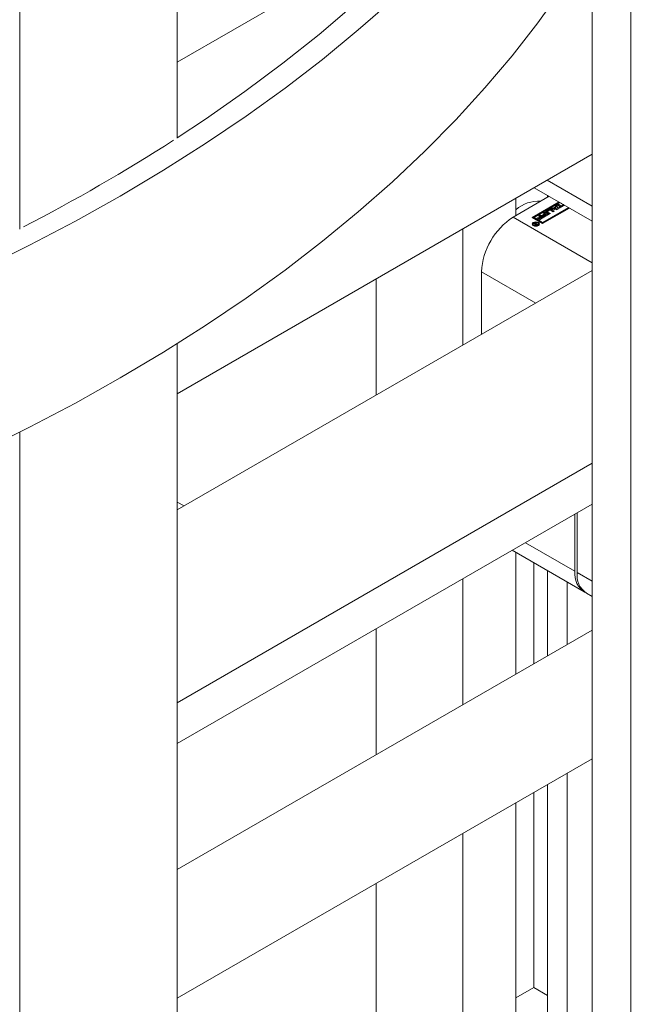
# Model space of a CAD drawing. Header units: millimetres. Extents: x 450 to 25135, y 150 to 17673.
# Tile 374 of 463: x 21195 to 21307, y 11418 to 11594. Entities that reach past the tile are written whole.
import ezdxf

# ---------------------------------------------------------------- set-up
doc = ezdxf.new("R2010")
doc.units = ezdxf.units.MM
doc.linetypes.add('SLD-Centrada-doble', pattern=[12.7, 6.35, -1.27, 1.27, -1.27, 1.27, -1.27])
doc.linetypes.add('SLD-Continua', pattern=[0])
doc.layers.add('COTAS', color=1, linetype='SLD-Continua')
doc.layers.add('OCULTA', color=8, linetype='SLD-Continua')

msp = doc.modelspace()

# ---------------------------------------------------------------- linework, layer by layer
at = {"color": 7, "linetype": 'SLD-Continua', "lineweight": 18, "ltscale": 30}
for p, q in [((21273.64, 11615.89), (21222.97, 11586.65)), ((21222.97, 11527.13), (21297.48, 11570.14)), ((21297.48, 11549.28), (21222.97, 11506.27)), ((21222.97, 11471.63), (21297.48, 11514.64)), ((21222.97, 11464.31), (21297.48, 11507.31)), ((21297.48, 11484.7), (21222.97, 11441.69)), ((21222.97, 11418.6), (21297.48, 11461.6))]:
    msp.add_line(p, q, dxfattribs=at)
at = {"layer": 'COTAS', "linetype": 'SLD-Centrada-doble', "lineweight": 18, "ltscale": 30}
for p, q in [((21289.41, 11565.48), (21297.48, 11560.83)), ((21289.21, 11559.76), (21289.21, 11559.93)), ((21289.48, 11559.63), (21289.48, 11559.79)), ((21289.72, 11560.06), (21289.72, 11560.22)), ((21290.17, 11560.06), (21290.17, 11560.22)), ((21283.26, 11558.82), (21297.48, 11550.62)), ((21286.99, 11557.27), (21286.99, 11557.39)), ((21287.34, 11557.4), (21287.34, 11557.49)), ((21287.37, 11557.4), (21287.37, 11557.48)), ((21287.5, 11557.41), (21287.5, 11557.49)), ((21287.82, 11557.71), (21287.82, 11557.87)), ((21277.6, 11549.03), (21287.33, 11543.41)), ((21285.48, 11500.38), (21294.36, 11495.25)), ((21297.48, 11493.46), (21294.79, 11495.01))]:
    msp.add_line(p, q, dxfattribs=at)
at = {"layer": 'COTAS', "linetype": 'SLD-Continua', "lineweight": 18, "ltscale": 30}
for p, q in [((21287.07, 11564.13), (21297.48, 11558.12)), ((21289.76, 11562.58), (21283.26, 11558.82)), ((21283.79, 11562.24), (21283.79, 11559.13)), ((21286.69, 11558.76), (21291.53, 11561.56)), ((21289.45, 11562.76), (21289.45, 11562.39)), ((21291.67, 11561.47), (21286.83, 11558.68)), ((21291.71, 11561.45), (21287.04, 11558.76)), ((21288.55, 11557.89), (21293.21, 11560.58)), ((21288.55, 11557.73), (21293.35, 11560.5)), ((21293.39, 11560.48), (21288.55, 11557.69)), ((21288.69, 11559.6), (21288.93, 11559.74)), ((21288.93, 11559.74), (21289.66, 11559.31)), ((21288.93, 11559.57), (21288.93, 11559.74)), ((21289.21, 11559.93), (21289.72, 11560.22)), ((21289.21, 11559.76), (21289.72, 11560.06)), ((21289.45, 11559.83), (21289.45, 11559.67)), ((21289.81, 11560.07), (21289.48, 11559.87)), ((21289.48, 11559.79), (21289.98, 11559.5)), ((21289.96, 11560.33), (21290.21, 11560.48)), ((21291.08, 11560.13), (21289.96, 11560.33)), ((21290.46, 11559.78), (21289.96, 11560.07)), ((21290.17, 11560.29), (21290.21, 11560.32)), ((21290.17, 11560.22), (21290.7, 11559.92)), ((21290.17, 11560.06), (21290.56, 11559.83)), ((21290.21, 11560.48), (21290.4, 11560.45)), ((21290.21, 11560.32), (21290.21, 11560.48)), ((21290.21, 11560.32), (21290.4, 11560.28)), ((21290.4, 11560.45), (21290.88, 11560.72)), ((21290.4, 11560.28), (21290.88, 11560.56)), ((21290.4, 11560.28), (21290.4, 11560.45)), ((21290.7, 11559.92), (21290.46, 11559.78)), ((21290.96, 11560.58), (21290.64, 11560.4)), ((21290.64, 11560.24), (21290.64, 11560.4)), ((21290.64, 11560.4), (21291.09, 11560.33)), ((21290.64, 11560.24), (21291.09, 11560.16)), ((21290.83, 11560.83), (21291.08, 11560.98)), ((21290.88, 11560.72), (21290.83, 11560.83)), ((21290.88, 11560.7), (21291.08, 11560.82)), ((21290.88, 11560.56), (21290.88, 11560.72)), ((21291.09, 11560.33), (21290.96, 11560.58)), ((21291.08, 11560.98), (21291.42, 11560.33)), ((21291.08, 11560.82), (21291.08, 11560.98)), ((21291.08, 11560.82), (21291.36, 11560.29)), ((21291.42, 11560.33), (21291.08, 11560.13)), ((21291.09, 11560.16), (21291.09, 11560.33)), ((21291.18, 11561.04), (21291.42, 11561.17)), ((21291.73, 11560.72), (21291.18, 11561.04)), ((21291.32, 11560.95), (21291.42, 11561.01)), ((21291.41, 11560.53), (21291.73, 11560.72)), ((21291.59, 11560.43), (21291.41, 11560.53)), ((21291.42, 11561.17), (21291.97, 11560.85)), ((21291.42, 11561.01), (21291.42, 11561.17)), ((21291.42, 11561.01), (21291.97, 11560.69)), ((21291.55, 11560.45), (21291.73, 11560.55)), ((21292.47, 11560.94), (21291.59, 11560.43)), ((21291.73, 11560.55), (21291.73, 11560.72)), ((21291.97, 11560.85), (21292.29, 11561.04)), ((21291.97, 11560.69), (21292.29, 11560.88)), ((21291.97, 11560.69), (21291.97, 11560.85)), ((21292.28, 11561.11), (21292.3, 11561.11)), ((21292.29, 11561.04), (21292.47, 11560.94)), ((21292.29, 11560.88), (21292.29, 11561.04)), ((21292.29, 11560.88), (21292.33, 11560.86)), ((21288.55, 11557.69), (21286.69, 11558.76)), ((21287.04, 11558.76), (21288.55, 11557.89)), ((21287.04, 11558.6), (21287.04, 11558.76)), ((21287.04, 11558.6), (21288.55, 11557.73)), ((21287.53, 11558.64), (21288.07, 11558.95)), ((21287.71, 11558.54), (21287.53, 11558.64)), ((21287.67, 11558.56), (21288.07, 11558.79)), ((21288.25, 11558.85), (21287.71, 11558.54)), ((21287.81, 11558.45), (21288.37, 11558.78)), ((21287.99, 11558.35), (21287.81, 11558.45)), ((21287.82, 11559.1), (21288.06, 11559.23)), ((21288.07, 11558.95), (21287.82, 11559.1)), ((21287.95, 11558.37), (21288.37, 11558.61)), ((21287.96, 11559.02), (21288.06, 11559.07)), ((21288.79, 11558.81), (21287.99, 11558.35)), ((21288.06, 11559.23), (21288.79, 11558.81)), ((21288.06, 11559.07), (21288.06, 11559.23)), ((21288.06, 11559.07), (21288.65, 11558.73)), ((21288.07, 11558.79), (21288.07, 11558.95)), ((21288.37, 11558.78), (21288.25, 11558.85)), ((21288.37, 11558.61), (21288.37, 11558.78)), ((21288.4, 11559.15), (21288.94, 11559.46)), ((21288.58, 11559.04), (21288.4, 11559.15)), ((21288.54, 11559.06), (21288.94, 11559.29)), ((21289.12, 11559.35), (21288.58, 11559.04)), ((21288.68, 11558.96), (21289.24, 11559.28)), ((21288.86, 11558.85), (21288.68, 11558.96)), ((21288.94, 11559.46), (21288.69, 11559.6)), ((21288.82, 11558.87), (21289.24, 11559.12)), ((21288.83, 11559.52), (21288.93, 11559.57)), ((21289.66, 11559.31), (21288.86, 11558.85)), ((21288.93, 11559.57), (21289.52, 11559.23)), ((21288.94, 11559.29), (21288.94, 11559.46)), ((21289.24, 11559.28), (21289.12, 11559.35)), ((21289.74, 11559.36), (21289.21, 11559.67)), ((21289.24, 11559.12), (21289.24, 11559.28)), ((21289.48, 11559.63), (21289.84, 11559.42)), ((21289.98, 11559.5), (21289.74, 11559.36)), ((21274.25, 11556.73), (21274.25, 11535.87)), ((21286.84, 11557.59), (21286.84, 11557.43)), ((21286.84, 11557.43), (21286.87, 11557.33)), ((21286.89, 11557.63), (21287.01, 11557.7)), ((21287.21, 11557.59), (21286.89, 11557.63)), ((21287.01, 11557.7), (21287.38, 11557.64)), ((21287.01, 11557.62), (21287.01, 11557.7)), ((21287.14, 11557.77), (21287.24, 11557.83)), ((21287.38, 11557.64), (21287.14, 11557.77)), ((21287.21, 11557.46), (21287.21, 11557.59)), ((21287.21, 11557.5), (21287.31, 11557.49)), ((21287.24, 11557.83), (21287.75, 11557.54)), ((21287.24, 11557.72), (21287.24, 11557.83)), ((21287.31, 11557.54), (21287.31, 11557.41)), ((21287.34, 11557.4), (21287.34, 11557.5)), ((21287.38, 11557.61), (21287.38, 11557.64)), ((21287.4, 11557.63), (21287.38, 11557.61)), ((21287.56, 11557.53), (21287.4, 11557.63)), ((21287.44, 11557.4), (21287.44, 11557.47)), ((21287.5, 11557.49), (21287.51, 11557.5)), ((21287.51, 11557.5), (21287.53, 11557.51)), ((21287.51, 11557.41), (21287.51, 11557.5)), ((21287.53, 11557.51), (21287.56, 11557.53)), ((21287.53, 11557.42), (21287.53, 11557.51)), ((21287.56, 11557.43), (21287.56, 11557.53)), ((21287.56, 11557.48), (21287.6, 11557.46)), ((21287.75, 11557.54), (21287.58, 11557.44)), ((21287.83, 11557.33), (21287.86, 11557.43)), ((21287.86, 11557.43), (21287.86, 11557.59)), ((21288.55, 11557.89), (21288.55, 11557.73)), ((21258.69, 11547.75), (21258.69, 11526.89)), ((21277.6, 11537.8), (21277.6, 11549.03)), ((21294.36, 11495.25), (21294.36, 11505.51)), ((21294.79, 11505.76), (21294.79, 11495.01)), ((21283.13, 11499.03), (21296.02, 11491.59)), ((21283.79, 11498.65), (21283.79, 11476.8)), ((21286.97, 11496.81), (21286.97, 11478.63)), ((21289.45, 11495.38), (21289.45, 11480.06)), ((21274.25, 11493.9), (21274.25, 11471.29)), ((21292.98, 11493.34), (21292.98, 11482.1)), ((21296.45, 11491.35), (21297.48, 11490.75)), ((21258.69, 11484.92), (21258.69, 11462.31)), ((21292.98, 11459.01), (21292.98, 11410.09)), ((21286.97, 11455.54), (21286.97, 11420.5)), ((21289.45, 11456.97), (21289.45, 11412.13)), ((21283.79, 11453.7), (21283.79, 11404.78)), ((21274.25, 11448.19), (21274.25, 11399.27)), ((21258.69, 11439.22), (21258.69, 11408.25)), ((21286.97, 11420.5), (21283.79, 11418.66)), ((21289.45, 11419.07), (21286.97, 11420.5))]:
    msp.add_line(p, q, dxfattribs=at)
at = {"layer": 'COTAS', "linetype": 'SLD-Continua', "lineweight": 18, "ltscale": 30, "flags": 128}
for points in [[(21289.21, 11559.76), (21289.17, 11559.74), (21289.15, 11559.72)], [(21292, 11561.27), (21291.96, 11561.3), (21291.93, 11561.32)], [(21292.09, 11561.23), (21292.04, 11561.25), (21292, 11561.27)], [(21292.38, 11561.06), (21292.34, 11561.08), (21292.29, 11561.1)], [(21286.88, 11557.32), (21286.74, 11557.45), (21286.69, 11557.59), (21286.74, 11557.74), (21286.88, 11557.87), (21287.1, 11557.95), (21287.35, 11557.98), (21287.6, 11557.95), (21287.82, 11557.87)], [(21286.7, 11557.51), (21286.74, 11557.58), (21286.87, 11557.69)], [(21287.71, 11557.8), (21287.55, 11557.87), (21287.35, 11557.89), (21287.15, 11557.87), (21286.99, 11557.8), (21286.88, 11557.71), (21286.84, 11557.59), (21286.88, 11557.48), (21286.99, 11557.39)], [(21287.82, 11557.87), (21287.96, 11557.74), (21288.01, 11557.59), (21287.96, 11557.45), (21287.82, 11557.32), (21287.6, 11557.24), (21287.35, 11557.21), (21287.1, 11557.24), (21286.88, 11557.32)], [(21286.99, 11557.39), (21287.15, 11557.32), (21287.35, 11557.3), (21287.55, 11557.32), (21287.71, 11557.39), (21287.82, 11557.48), (21287.86, 11557.59), (21287.82, 11557.71), (21287.71, 11557.8)], [(21287.83, 11557.69), (21287.96, 11557.58), (21288, 11557.51)]]:
    msp.add_lwpolyline(points, dxfattribs=at)
at = {"layer": 'COTAS', "linetype": 'SLD-Continua', "lineweight": 18, "ltscale": 900}
for centre, radius, start, end in [((21287.82, 11555.67), 6.04, 86.0743, 131.8782), ((21289.26, 11559.8), 0.14, 110.7714, 249.2286), ((21289.49, 11559.83), 0.0447, 110.7714, 249.2286), ((21289.95, 11559.78), 0.492, 62.616, 117.384), ((21289.95, 11559.62), 0.492, 62.616, 117.384), ((21289.89, 11559.93), 0.158, 62.616, 117.384), ((21292.44, 11561.36), 0.295, 237.4451, 240.0254), ((21289.89, 11548.47), 12.29, 122.6023, 177.3977), ((21289.5, 11559.67), 0.0515, 185.699, 245.6346), ((21287.26, 11557.52), 0.0808, 124.8106, 203.5222), ((21287.3, 11557.56), 0.134, 208.3452, 242.2728), ((21287.34, 11557.62), 0.206, 240.0099, 240.6597), ((21287.34, 11557.59), 0.182, 236.1413, 240.0464), ((21287.39, 11557.69), 0.291, 241.8438, 269.8204), ((21287.44, 11557.48), 0.142, 115.5266, 154.4588), ((21287.36, 11557.54), 0.0471, 174.3877, 244.8114), ((21287.42, 11557.62), 0.145, 236.3017, 240.0434), ((21287.43, 11557.65), 0.18, 240.2782, 250.4438), ((21287.42, 11557.61), 0.134, 250.7235, 281.3051), ((21287.4, 11557.74), 0.348, 268.0821, 286.7136), ((21287.39, 11557.73), 0.258, 282.0153, 295.6657), ((21287.38, 11557.8), 0.408, 287.1169, 299.0769), ((21298.2, 11494.8), 3.86, 173.3024, 239.5199), ((21298.59, 11494.53), 3.84, 172.7448, 235.9477)]:
    msp.add_arc(centre, radius, start, end, dxfattribs=at)
at = {"layer": 'OCULTA', "linetype": 'SLD-Continua', "lineweight": 18, "ltscale": 30}
for p, q in [((21222.97, 11573.04), (21222.97, 12037.55)), ((21194.68, 11556.71), (21194.68, 12021.67)), ((21304.43, 11165.09), (21304.43, 11621.41)), ((21297.48, 11149.07), (21297.48, 11608.33)), ((21222.97, 11071.61), (21222.97, 11536.12)), ((21194.68, 11055.29), (21194.68, 11520.24)), ((21224.19, 11506.98), (21222.97, 11507.69)), ((21224.19, 11506.98), (21222.97, 11507.69)), ((21224.19, 11506.98), (21222.97, 11507.69))]:
    msp.add_line(p, q, dxfattribs=at)
at = {"layer": 'OCULTA', "linetype": 'SLD-Continua', "lineweight": 18, "ltscale": 30, "flags": 128}
for points in [[(20609.16, 11683.47), (20610.64, 11677.07), (20612.48, 11670.69), (20614.66, 11664.36), (20617.19, 11658.07), (20620.06, 11651.82), (20623.28, 11645.63), (20626.82, 11639.51), (20630.7, 11633.45), (20634.91, 11627.46), (20639.45, 11621.56), (20644.3, 11615.74), (20649.47, 11610.01), (20654.95, 11604.37), (20660.74, 11598.84), (20666.82, 11593.42), (20673.2, 11588.11), (20679.87, 11582.92), (20686.81, 11577.86), (20694.03, 11572.92), (20701.51, 11568.12), (20709.25, 11563.45), (20717.25, 11558.93), (20725.48, 11554.56), (20733.96, 11550.34), (20742.65, 11546.27), (20751.57, 11542.36), (20760.69, 11538.62), (20770.02, 11535.05), (20779.53, 11531.65), (20789.23, 11528.42), (20799.1, 11525.37), (20809.13, 11522.5), (20819.31, 11519.82), (20829.63, 11517.32), (20840.08, 11515.01), (20850.66, 11512.9), (20861.34, 11510.97), (20872.13, 11509.24), (20883, 11507.71), (20893.95, 11506.38), (20904.97, 11505.25), (20916.05, 11504.32), (20927.17, 11503.59), (20938.32, 11503.06), (20949.5, 11502.74), (20960.69, 11502.62), (20971.88, 11502.7), (20983.07, 11502.99), (20994.23, 11503.48), (21005.35, 11504.17), (21016.44, 11505.06), (21027.47, 11506.16), (21038.43, 11507.46), (21049.32, 11508.95), (21060.12, 11510.65), (21070.83, 11512.53), (21081.42, 11514.62), (21091.9, 11516.89), (21102.25, 11519.35), (21112.45, 11522.01), (21122.51, 11524.84), (21132.41, 11527.86), (21142.14, 11531.05), (21151.68, 11534.42), (21161.04, 11537.96), (21170.2, 11541.68), (21179.16, 11545.55), (21187.9, 11549.59), (21196.41, 11553.78), (21204.69, 11558.13), (21212.73, 11562.62), (21220.52, 11567.26), (21228.05, 11572.04), (21235.31, 11576.96), (21242.31, 11582), (21249.02, 11587.17), (21255.45, 11592.45), (21261.59, 11597.86), (21267.43, 11603.37), (21272.97, 11608.98), (21278.2, 11614.69), (21283.11, 11620.5), (21287.7, 11626.39), (21291.97, 11632.36), (21295.91, 11638.41), (21299.52, 11644.52), (21302.79, 11650.7), (21305.72, 11656.93), (21308.31, 11663.22), (21310.56, 11669.55), (21312.46, 11675.91), (21314.01, 11682.31), (21315.21, 11688.73), (21316.06, 11695.17), (21316.56, 11701.63), (21316.7, 11708.09), (21316.49, 11714.54), (21315.93, 11721), (21315.02, 11727.43), (21313.76, 11733.85), (21312.14, 11740.24), (21310.18, 11746.6), (21309.35, 11748.99)], [(21222.97, 11573.08), (21228.04, 11576.44), (21235.11, 11581.39), (21241.91, 11586.46), (21248.43, 11591.66), (21254.66, 11596.97), (21260.59, 11602.39), (21266.22, 11607.92), (21271.55, 11613.55), (21276.56, 11619.28), (21281.25, 11625.09), (21285.62, 11630.99), (21289.67, 11636.96), (21293.39, 11643.01), (21296.77, 11649.12), (21299.81, 11655.28), (21302.51, 11661.51), (21304.87, 11667.77), (21306.88, 11674.08), (21308.55, 11680.42), (21309.86, 11686.79), (21310.82, 11693.18), (21311.44, 11699.59), (21311.7, 11706), (21311.6, 11712.41), (21311.15, 11718.82), (21310.36, 11725.22), (21309.3, 11731.15)], [(20609.16, 11650.8), (20610.64, 11644.4), (20612.48, 11638.03), (20614.66, 11631.69), (20617.19, 11625.4), (20620.06, 11619.16), (20623.28, 11612.97), (20626.82, 11606.84), (20630.7, 11600.78), (20634.91, 11594.8), (20639.45, 11588.89), (20644.3, 11583.07), (20649.47, 11577.34), (20654.95, 11571.71), (20660.74, 11566.18), (20666.82, 11560.76), (20673.2, 11555.45), (20679.87, 11550.26), (20686.81, 11545.19), (20694.03, 11540.26), (20701.51, 11535.45), (20709.25, 11530.79), (20717.25, 11526.27), (20725.48, 11521.89), (20733.96, 11517.67), (20742.65, 11513.6), (20751.57, 11509.7), (20760.69, 11505.96), (20770.02, 11502.38), (20779.53, 11498.98), (20789.23, 11495.76), (20799.1, 11492.71), (20809.13, 11489.84), (20819.31, 11487.15), (20829.63, 11484.66), (20840.08, 11482.35), (20850.66, 11480.23), (20861.34, 11478.31), (20872.13, 11476.58), (20883, 11475.05), (20893.95, 11473.72), (20904.97, 11472.58), (20916.05, 11471.65), (20927.17, 11470.92), (20938.32, 11470.39), (20949.5, 11470.07), (20960.69, 11469.95), (20971.88, 11470.03), (20983.07, 11470.32), (20994.23, 11470.81), (21005.35, 11471.5), (21016.44, 11472.4), (21027.47, 11473.5), (21038.43, 11474.79), (21049.32, 11476.29), (21060.12, 11477.98), (21070.83, 11479.87), (21081.42, 11481.95), (21091.9, 11484.23), (21102.25, 11486.69), (21112.45, 11489.34), (21122.51, 11492.17), (21132.41, 11495.19), (21142.14, 11498.39), (21151.68, 11501.76), (21161.04, 11505.3), (21170.2, 11509.01), (21179.16, 11512.89), (21187.9, 11516.92), (21196.41, 11521.12), (21204.69, 11525.46), (21212.73, 11529.96), (21220.52, 11534.6), (21228.05, 11539.38), (21235.31, 11544.29), (21242.31, 11549.33), (21249.02, 11554.5), (21255.45, 11559.79), (21261.59, 11565.19), (21267.43, 11570.7), (21272.97, 11576.32), (21278.2, 11582.03), (21283.11, 11587.83), (21287.7, 11593.72), (21291.97, 11599.69), (21295.91, 11605.74), (21299.52, 11611.86), (21302.79, 11618.03), (21305.72, 11624.27), (21308.31, 11630.55), (21310.56, 11636.88), (21312.46, 11643.25), (21314.01, 11649.64), (21315.21, 11656.07), (21316.06, 11662.51), (21316.56, 11668.96), (21316.7, 11674.84)]]:
    msp.add_lwpolyline(points, dxfattribs=at)
at = {"layer": 'OCULTA', "linetype": 'SLD-Continua', "lineweight": 18, "ltscale": 900}
msp.add_arc((21044.54, 11849.52), 329.02, 297.2818, 302.7006, dxfattribs=at)

doc.saveas('drawing.dxf')
